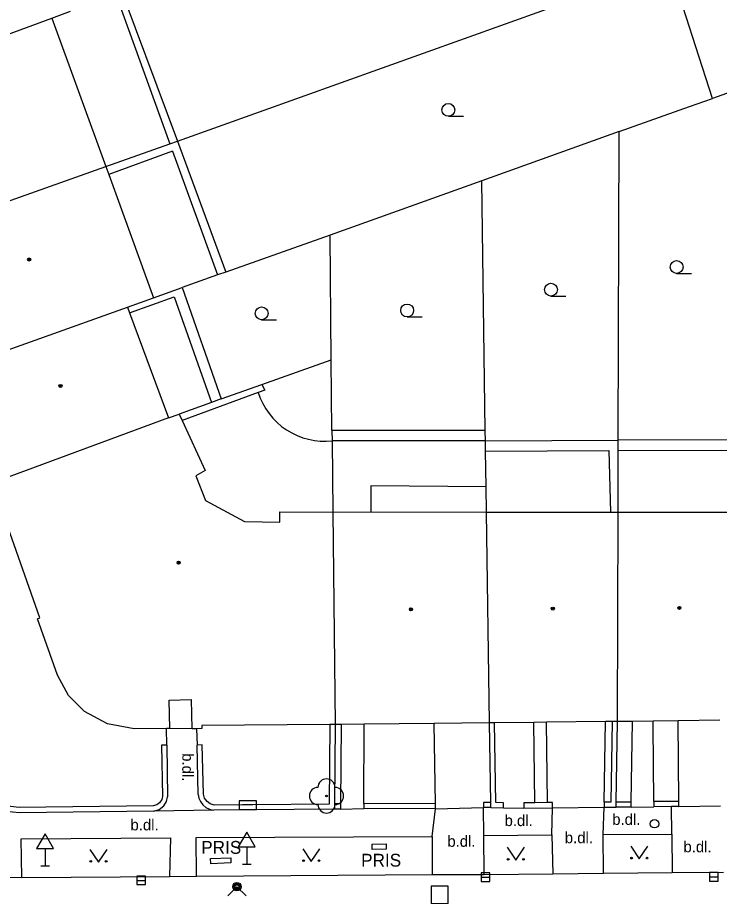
# Model space of a CAD drawing. Extents: x -596229 to -595156, y -1161237 to -1159376.
# Drawn here: x -595961.7 to -595920.7, y -1160892.5 to -1160841.2 of the extents above; entities that cross this region are included whole.
import ezdxf

# ---------------------------------------------------------------- set-up
doc = ezdxf.new("R2010")
doc.units = 0
for name, color, linetype in [('DOP - kresba z DSPS bez souradnic', 7, 'Continuous'), ('DOP - rozhrani ploch obecne', 7, 'Continuous'), ('Level 22', 7, 'Continuous'), ('Level 24', 7, 'Continuous'), ('Level 26', 7, 'Continuous'), ('Level 27', 7, 'Continuous'), ('Level 28', 7, 'Continuous'), ('Level 31', 7, 'Continuous'), ('Level 34', 7, 'Continuous'), ('Level 36', 7, 'Continuous'), ('Level 39', 7, 'Continuous'), ('silnoproud - povrch.  znaky a  RIS  skut. velikost', 7, 'Continuous'), ('TM - budovy zdene_ betonove - NP', 7, 'Continuous'), ('TM - budovy zdene_ betonove - VP', 7, 'Continuous'), ('TM - chodniky - VP', 7, 'Continuous'), ('TM - komunikace - VP', 7, 'Continuous'), ('TM - letecke snimky - pomocna linie', 7, 'Continuous'), ('TM - plot drateny_ kovovy - VP', 7, 'Continuous'), ('TM - podezdivka plotu - VP', 7, 'Continuous'), ('TM - popis objektu', 7, 'Continuous'), ('TM - popis povrchu', 7, 'Continuous'), ('TM - rozhrani mezi zpev. plochami mezi sebou - VP', 7, 'Continuous'), ('TM - rozhrani ploch obecne - VP', 7, 'Continuous'), ('TM - vjezd na pozemek', 7, 'Continuous')]:
    doc.layers.add(name, color=color, linetype=linetype)

msp = doc.modelspace()

# ---------------------------------------------------------------- linework, layer by layer
at = {"layer": 'DOP - kresba z DSPS bez souradnic'}
for points in [[(-595955.77, -1160840.24), (-595952.76, -1160848.54)], [(-595952.61, -1160848.96), (-595956.33, -1160850.32)], [(-595952.61, -1160848.96), (-595949.98, -1160856.19)], [(-595955.11, -1160858.41), (-595952.5, -1160857.47)], [(-595952.5, -1160857.47), (-595950.32, -1160863.64)], [(-595947.38, -1160862.59), (-595947.22, -1160862.93)], [(-595947.6, -1160863.07), (-595952.05, -1160864.69)], [(-595947.22, -1160862.93), (-595947.6, -1160863.07)], [(-595934.33, -1160865.88), (-595943.28, -1160865.89)], [(-595934.32, -1160866.5), (-595927.12, -1160866.46)], [(-595927.12, -1160866.46), (-595927.03, -1160870.05)], [(-595926.57, -1160866.46), (-595920.12, -1160866.43)], [(-595941.03, -1160868.51), (-595941.03, -1160870.04)], [(-595934.29, -1160868.57), (-595941.03, -1160868.51)]]:
    msp.add_lwpolyline(points, dxfattribs=at)
at = {"layer": 'DOP - rozhrani ploch obecne'}
for points in [[(-595952.32, -1160848.38), (-595923.57, -1160838.08)], [(-595921.06, -1160845.88), (-595923.57, -1160838.08)], [(-595955.39, -1160840.11), (-595952.32, -1160848.38)], [(-595919.98, -1160845.49), (-595921.06, -1160845.88)], [(-595922.4, -1160846.36), (-595921.06, -1160845.88)], [(-595926.51, -1160847.82), (-595922.4, -1160846.36)], [(-595926.51, -1160847.82), (-595934.54, -1160850.69)], [(-595926.57, -1160865.85), (-595926.51, -1160847.82)], [(-595956.5, -1160849.86), (-595952.76, -1160848.54)], [(-595952.76, -1160848.54), (-595952.32, -1160848.38)], [(-595952.32, -1160848.38), (-595949.49, -1160856.03)], [(-595934.54, -1160850.69), (-595943.4, -1160853.86)], [(-595934.34, -1160865.29), (-595934.54, -1160850.69)], [(-595943.4, -1160853.86), (-595949.49, -1160856.03)], [(-595943.33, -1160861.16), (-595943.4, -1160853.86)], [(-595949.98, -1160856.19), (-595952.04, -1160856.93)], [(-595949.49, -1160856.03), (-595949.98, -1160856.19)], [(-595953.72, -1160857.53), (-595952.04, -1160856.93)], [(-595952.04, -1160856.93), (-595949.76, -1160863.44)], [(-595947.38, -1160862.59), (-595943.33, -1160861.16)], [(-595943.29, -1160865.29), (-595943.33, -1160861.16)], [(-595949.76, -1160863.44), (-595947.38, -1160862.59)], [(-595950.32, -1160863.64), (-595952.22, -1160864.33)], [(-595949.76, -1160863.44), (-595950.32, -1160863.64)], [(-595934.34, -1160865.29), (-595943.29, -1160865.29)], [(-595943.29, -1160865.29), (-595943.28, -1160865.89)], [(-595934.33, -1160865.88), (-595934.34, -1160865.29)], [(-595943.28, -1160865.89), (-595943.24, -1160870.05)], [(-595934.33, -1160865.88), (-595926.57, -1160865.85)], [(-595934.32, -1160866.5), (-595934.33, -1160865.88)], [(-595919.59, -1160865.82), (-595926.57, -1160865.85)], [(-595926.57, -1160866.46), (-595926.57, -1160865.85)], [(-595934.29, -1160868.57), (-595934.32, -1160866.5)], [(-595926.58, -1160870.05), (-595926.57, -1160866.46)], [(-595934.27, -1160870.05), (-595934.29, -1160868.57)]]:
    msp.add_lwpolyline(points, dxfattribs=at)
at = {"layer": 'Level 22'}
msp.add_circle((-595943.61, -1160886.64), 0.05, dxfattribs=at)
for centre, start, end in [((-595943.61, -1160886.14), 0, 180), ((-595944.11, -1160886.64), 90, 270), ((-595943.11, -1160886.64), 270, 90), ((-595943.61, -1160887.14), 180, 0)]:
    msp.add_arc(centre, 0.5, start, end, dxfattribs=at)
at = {"layer": 'Level 24'}
msp.add_lwpolyline([(-595948.708, -1160887.429), (-595947.708, -1160887.429), (-595947.708, -1160886.929), (-595948.708, -1160886.929)], close=True, dxfattribs=at)
at = {"layer": 'Level 26'}
msp.add_lwpolyline([(-595937.5, -1160892.92), (-595936.5, -1160892.92), (-595936.5, -1160891.92), (-595937.5, -1160891.92)], close=True, dxfattribs=at)
at = {"layer": 'Level 27'}
for p, q in [((-595934.57, -1160891.38), (-595934.07, -1160891.38)), ((-595921.23, -1160891.37), (-595920.73, -1160891.37)), ((-595954.68, -1160891.57), (-595954.18, -1160891.57))]:
    msp.add_line(p, q, dxfattribs=at)
for points in [[(-595954.68, -1160891.82), (-595954.18, -1160891.82), (-595954.18, -1160891.32), (-595954.68, -1160891.32)], [(-595934.57, -1160891.63), (-595934.07, -1160891.63), (-595934.07, -1160891.13), (-595934.57, -1160891.13)], [(-595921.23, -1160891.62), (-595920.73, -1160891.62), (-595920.73, -1160891.12), (-595921.23, -1160891.12)]]:
    msp.add_lwpolyline(points, close=True, dxfattribs=at)
at = {"layer": 'Level 28'}
msp.add_circle((-595924.45, -1160888.26), 0.25, dxfattribs=at)
at = {"layer": 'Level 31'}
msp.add_lwpolyline([(-595949.37, -1160892.47), (-595948.84, -1160891.94), (-595948.31, -1160892.47)], dxfattribs=at)
for radius in [0.25, 0.18, 0.11]:
    msp.add_circle((-595948.84, -1160891.94), radius, dxfattribs=at)
at = {"layer": 'Level 34'}
for p, q in [((-595960.05, -1160889.712), (-595960.05, -1160890.73)), ((-595948.27, -1160889.612), (-595948.27, -1160890.63)), ((-595960.3, -1160890.73), (-595959.8, -1160890.73)), ((-595948.52, -1160890.63), (-595948.02, -1160890.63))]:
    msp.add_line(p, q, dxfattribs=at)
for points in [[(-595948.77, -1160889.612), (-595947.77, -1160889.612), (-595948.27, -1160888.746)], [(-595960.55, -1160889.712), (-595959.55, -1160889.712), (-595960.05, -1160888.846)]]:
    msp.add_lwpolyline(points, close=True, dxfattribs=at)
at = {"layer": 'Level 36'}
for p, q in [((-595936.49, -1160846.925), (-595935.615, -1160846.925)), ((-595923.16, -1160856.105), (-595922.285, -1160856.105)), ((-595930.5, -1160857.425), (-595929.625, -1160857.425)), ((-595947.4, -1160858.815), (-595946.525, -1160858.815)), ((-595938.9, -1160858.645), (-595938.025, -1160858.645))]:
    msp.add_line(p, q, dxfattribs=at)
for points in [[(-595957.43, -1160889.76), (-595956.93, -1160890.51), (-595956.43, -1160889.76)], [(-595945, -1160889.72), (-595944.5, -1160890.47), (-595944, -1160889.72)], [(-595933.05, -1160889.64), (-595932.55, -1160890.39), (-595932.05, -1160889.64)], [(-595925.84, -1160889.57), (-595925.34, -1160890.32), (-595924.84, -1160889.57)]]:
    msp.add_lwpolyline(points, dxfattribs=at)
for centre, radius in [((-595936.49, -1160846.55), 0.375), ((-595923.16, -1160855.73), 0.375), ((-595930.5, -1160857.05), 0.375), ((-595938.9, -1160858.27), 0.375), ((-595947.4, -1160858.44), 0.375), ((-595933, -1160890.34), 0.05), ((-595932.101, -1160890.34), 0.05), ((-595925.79, -1160890.27), 0.05), ((-595924.891, -1160890.27), 0.05), ((-595957.38, -1160890.46), 0.05), ((-595956.481, -1160890.46), 0.05), ((-595944.95, -1160890.42), 0.05), ((-595944.051, -1160890.42), 0.05)]:
    msp.add_circle(centre, radius, dxfattribs=at)
at = {"layer": 'Level 39'}
for centre, radius in [((-595960.98, -1160855.29), 0.09), ((-595960.98, -1160855.29), 0.0398), ((-595959.15, -1160862.68), 0.09), ((-595959.15, -1160862.68), 0.0398), ((-595952.25, -1160873.01), 0.09), ((-595952.25, -1160873.01), 0.0398), ((-595938.68, -1160875.73), 0.09), ((-595938.68, -1160875.73), 0.0398), ((-595930.39, -1160875.69), 0.09), ((-595930.39, -1160875.69), 0.0398), ((-595923, -1160875.65), 0.09), ((-595923, -1160875.65), 0.0398)]:
    msp.add_circle(centre, radius, dxfattribs=at)
at = {"layer": 'silnoproud - povrch.  znaky a  RIS  skut. velikost'}
for points in [[(-595940.95, -1160889.46), (-595940.13, -1160889.44), (-595940.12, -1160889.74), (-595940.94, -1160889.76), (-595940.95, -1160889.46)], [(-595950.38, -1160890.3), (-595949.2, -1160890.25), (-595949.19, -1160890.55), (-595950.36, -1160890.6), (-595950.38, -1160890.3)]]:
    msp.add_lwpolyline(points, dxfattribs=at)
at = {"layer": 'TM - budovy zdene_ betonove - NP'}
for points in [[(-595952.81, -1160881.05), (-595951.5, -1160881.01)], [(-595952.77, -1160882.7), (-595952.81, -1160881.05)], [(-595951.46, -1160882.71), (-595951.5, -1160881.01)]]:
    msp.add_lwpolyline(points, dxfattribs=at)
at = {"layer": 'TM - budovy zdene_ betonove - VP'}
for points in [[(-595959.65, -1160841.19), (-595958.57, -1160840.79)], [(-595971.3, -1160845.48), (-595959.65, -1160841.19)], [(-595959.65, -1160841.19), (-595956.5, -1160849.86)], [(-595968.24, -1160854.02), (-595956.5, -1160849.86)], [(-595956.5, -1160849.86), (-595956.33, -1160850.32)], [(-595956.33, -1160850.32), (-595953.72, -1160857.53)], [(-595955.23, -1160858.08), (-595953.72, -1160857.53)], [(-595965.5, -1160861.74), (-595955.23, -1160858.08)], [(-595955.23, -1160858.08), (-595955.11, -1160858.41)], [(-595955.11, -1160858.41), (-595952.84, -1160864.55)], [(-595952.84, -1160864.55), (-595963.12, -1160868.35)], [(-595952.84, -1160864.55), (-595952.22, -1160864.33)], [(-595952.22, -1160864.33), (-595952.05, -1160864.69)], [(-595952.05, -1160864.69), (-595950.7, -1160867.62)], [(-595950.7, -1160867.62), (-595951.24, -1160867.93)], [(-595951.24, -1160867.93), (-595950.68, -1160869.37)], [(-595950.68, -1160869.37), (-595948.4, -1160870.61)], [(-595946.33, -1160870.64), (-595946.33, -1160870.04)], [(-595946.33, -1160870.04), (-595943.24, -1160870.05)], [(-595943.24, -1160870.05), (-595941.03, -1160870.04)], [(-595943.24, -1160870.05), (-595943.11, -1160882.46)], [(-595941.03, -1160870.04), (-595934.27, -1160870.05)], [(-595934.27, -1160870.05), (-595927.03, -1160870.05)], [(-595934.09, -1160882.36), (-595934.27, -1160870.05)], [(-595927.03, -1160870.05), (-595926.58, -1160870.05)], [(-595926.62, -1160882.29), (-595926.58, -1160870.05)], [(-595926.58, -1160870.05), (-595920.02, -1160870.05)], [(-595948.4, -1160870.61), (-595946.33, -1160870.64)], [(-595960.35, -1160876.24), (-595962.22, -1160870.92)], [(-595960.49, -1160876.29), (-595960.35, -1160876.24)], [(-595959.33, -1160879.59), (-595960.49, -1160876.29)], [(-595958.68, -1160880.77), (-595959.33, -1160879.59)], [(-595957.75, -1160881.7), (-595958.68, -1160880.77)], [(-595956.4, -1160882.43), (-595957.75, -1160881.7)], [(-595954.85, -1160882.72), (-595956.4, -1160882.43)], [(-595943.41, -1160882.46), (-595950.89, -1160882.52)], [(-595950.89, -1160882.52), (-595950.89, -1160882.7)], [(-595943.11, -1160882.46), (-595943.41, -1160882.46)], [(-595942.73, -1160882.46), (-595943.11, -1160882.46)], [(-595941.42, -1160882.44), (-595942.73, -1160882.46)], [(-595937.32, -1160882.4), (-595941.42, -1160882.44)], [(-595934.09, -1160882.36), (-595937.32, -1160882.4)], [(-595933.79, -1160882.36), (-595934.09, -1160882.36)], [(-595931.5, -1160882.34), (-595933.79, -1160882.36)], [(-595930.76, -1160882.33), (-595931.5, -1160882.34)], [(-595927.31, -1160882.29), (-595930.76, -1160882.33)], [(-595926.92, -1160882.29), (-595927.31, -1160882.29)], [(-595926.62, -1160882.29), (-595926.92, -1160882.29)], [(-595925.73, -1160882.28), (-595926.62, -1160882.29)], [(-595924.52, -1160882.27), (-595925.73, -1160882.28)], [(-595923.06, -1160882.25), (-595924.52, -1160882.27)], [(-595920.63, -1160882.22), (-595923.06, -1160882.25)], [(-595952.95, -1160882.7), (-595954.85, -1160882.72)], [(-595952.77, -1160882.7), (-595952.95, -1160882.7)], [(-595951.46, -1160882.71), (-595952.77, -1160882.7)], [(-595951.2, -1160882.71), (-595951.46, -1160882.71)], [(-595950.89, -1160882.7), (-595951.2, -1160882.71)]]:
    msp.add_lwpolyline(points, dxfattribs=at)
at = {"layer": 'TM - chodniky - VP'}
for points in [[(-595961.41, -1160891.4), (-595961.44, -1160889.15), (-595952.72, -1160889.09), (-595952.79, -1160891.34)], [(-595951.21, -1160891.33), (-595951.22, -1160889.07), (-595937.44, -1160889.01)], [(-595937.44, -1160889.01), (-595937.43, -1160891.23)], [(-595934.42, -1160888.95), (-595930.44, -1160888.91)], [(-595934.41, -1160891.22), (-595934.42, -1160888.95)], [(-595930.44, -1160888.91), (-595930.4, -1160891.19)], [(-595927.45, -1160888.89), (-595923.44, -1160888.87)], [(-595927.44, -1160891.16), (-595927.45, -1160888.89)], [(-595923.44, -1160888.87), (-595923.42, -1160891.11)]]:
    msp.add_lwpolyline(points, dxfattribs=at)
at = {"layer": 'TM - komunikace - VP'}
for points in [[(-595961.41, -1160891.4), (-595952.79, -1160891.34)], [(-595952.79, -1160891.34), (-595951.21, -1160891.33)], [(-595951.21, -1160891.33), (-595937.43, -1160891.23)], [(-595937.43, -1160891.23), (-595934.41, -1160891.22)], [(-595934.41, -1160891.22), (-595930.4, -1160891.19)], [(-595930.4, -1160891.19), (-595927.44, -1160891.16)], [(-595927.44, -1160891.16), (-595923.42, -1160891.11)], [(-595923.42, -1160891.11), (-595920.42, -1160891.09)], [(-595962.41, -1160891.39), (-595961.41, -1160891.4)]]:
    msp.add_lwpolyline(points, dxfattribs=at)
at = {"layer": 'TM - letecke snimky - pomocna linie'}
for points in [[(-595947.6, -1160863.07), (-595947.48, -1160863.4), (-595947.33, -1160863.71), (-595947.16, -1160864.02), (-595946.96, -1160864.3), (-595946.74, -1160864.57), (-595946.49, -1160864.82), (-595946.23, -1160865.05), (-595945.94, -1160865.25), (-595945.64, -1160865.43), (-595945.33, -1160865.58), (-595945, -1160865.71), (-595944.67, -1160865.8), (-595944.32, -1160865.87), (-595943.98, -1160865.91), (-595943.63, -1160865.91), (-595943.28, -1160865.89)], [(-595942.77, -1160887.1), (-595942.73, -1160882.46)], [(-595941.43, -1160887.08), (-595941.42, -1160882.44)], [(-595937.25, -1160887.09), (-595937.32, -1160882.4)], [(-595931.45, -1160887.04), (-595931.5, -1160882.34)], [(-595930.7, -1160887.03), (-595930.76, -1160882.33)], [(-595927.39, -1160887), (-595927.31, -1160882.29)], [(-595925.81, -1160887), (-595925.73, -1160882.28)], [(-595924.49, -1160886.97), (-595924.52, -1160882.54), (-595924.52, -1160882.27)], [(-595923.03, -1160886.96), (-595923.06, -1160882.25)]]:
    msp.add_lwpolyline(points, dxfattribs=at)
at = {"layer": 'TM - plot drateny_ kovovy - VP'}
for points in [[(-595953.73, -1160887.22), (-595961.56, -1160887.32), (-595962.57, -1160887.19), (-595963.19, -1160886.88), (-595963.69, -1160886.37), (-595964.02, -1160885.72), (-595968.46, -1160873.24)], [(-595943.41, -1160882.46), (-595943.45, -1160887.11), (-595947.92, -1160887.15)], [(-595933.27, -1160887.34), (-595933.28, -1160887.04), (-595933.72, -1160887.02), (-595933.79, -1160882.36)], [(-595926.92, -1160882.29), (-595927, -1160887), (-595927.39, -1160887)], [(-595950.8, -1160886.54), (-595950.87, -1160883.66), (-595951.17, -1160883.67)], [(-595952.94, -1160883.68), (-595953.24, -1160883.68), (-595953.19, -1160886.67)], [(-595953.19, -1160886.67), (-595953.23, -1160886.85), (-595953.36, -1160887.05), (-595953.52, -1160887.16), (-595953.73, -1160887.22)], [(-595950.17, -1160887.17), (-595950.41, -1160887.1), (-595950.59, -1160886.97), (-595950.74, -1160886.77), (-595950.8, -1160886.54)], [(-595948.52, -1160887.16), (-595950.17, -1160887.17)], [(-595947.92, -1160887.15), (-595948.52, -1160887.16)], [(-595942.77, -1160887.1), (-595943.15, -1160887.1)], [(-595942.77, -1160887.41), (-595942.77, -1160887.1)], [(-595937.25, -1160887.09), (-595941.43, -1160887.08)], [(-595941.43, -1160887.08), (-595941.43, -1160887.38)], [(-595937.25, -1160887.39), (-595937.25, -1160887.09)], [(-595934.02, -1160887.02), (-595934.44, -1160887.02), (-595934.44, -1160887.32)], [(-595931.45, -1160887.04), (-595932.08, -1160887.05), (-595932.08, -1160887.35)], [(-595930.7, -1160887.03), (-595931.45, -1160887.04)], [(-595930.41, -1160887.33), (-595930.41, -1160887.03), (-595930.7, -1160887.03)], [(-595927.39, -1160887), (-595927.39, -1160887.3)], [(-595925.81, -1160887), (-595926.7, -1160887)], [(-595925.81, -1160887.3), (-595925.81, -1160887)], [(-595923.03, -1160886.96), (-595924.49, -1160886.97)], [(-595924.49, -1160886.97), (-595924.49, -1160887.27)], [(-595923.03, -1160887.26), (-595923.03, -1160886.96)]]:
    msp.add_lwpolyline(points, dxfattribs=at)
at = {"layer": 'TM - podezdivka plotu - VP'}
for points in [[(-595943.11, -1160882.46), (-595943.15, -1160887.1)], [(-595934.02, -1160887.02), (-595934.09, -1160882.36)], [(-595926.7, -1160887), (-595926.62, -1160882.29)], [(-595951.1, -1160886.55), (-595951.17, -1160883.67)], [(-595952.94, -1160883.68), (-595952.89, -1160886.7)], [(-595953.7, -1160887.52), (-595953.39, -1160887.44), (-595953.11, -1160887.22), (-595952.95, -1160886.97), (-595952.89, -1160886.7)], [(-595951.1, -1160886.55), (-595951.06, -1160886.76), (-595950.98, -1160886.97), (-595950.84, -1160887.16), (-595950.66, -1160887.31), (-595950.44, -1160887.42), (-595950.2, -1160887.47)], [(-595943.15, -1160887.1), (-595943.15, -1160887.41)], [(-595934.02, -1160887.32), (-595934.02, -1160887.02)], [(-595926.7, -1160887.3), (-595926.7, -1160887)], [(-595923.45, -1160887.26), (-595924.49, -1160887.27)], [(-595923.03, -1160887.26), (-595923.45, -1160887.26)], [(-595961.55, -1160887.62), (-595962.37, -1160887.55), (-595963.11, -1160887.3)], [(-595953.7, -1160887.52), (-595961.55, -1160887.62)], [(-595943.15, -1160887.41), (-595950.2, -1160887.47)], [(-595942.77, -1160887.41), (-595943.15, -1160887.41)], [(-595937.25, -1160887.39), (-595941.43, -1160887.38)], [(-595934.02, -1160887.32), (-595934.44, -1160887.32)], [(-595934.02, -1160887.32), (-595933.27, -1160887.34)], [(-595932.08, -1160887.35), (-595930.41, -1160887.33)], [(-595927.39, -1160887.3), (-595926.7, -1160887.3)], [(-595925.81, -1160887.3), (-595926.7, -1160887.3)]]:
    msp.add_lwpolyline(points, dxfattribs=at)
at = {"layer": 'TM - rozhrani mezi zpev. plochami mezi sebou - VP'}
for points in [[(-595923.44, -1160888.87), (-595923.45, -1160887.26)], [(-595930.44, -1160888.91), (-595930.41, -1160887.33)], [(-595927.45, -1160888.89), (-595927.39, -1160887.3)]]:
    msp.add_lwpolyline(points, dxfattribs=at)
at = {"layer": 'TM - rozhrani ploch obecne - VP'}
for points in [[(-595950.2, -1160887.47), (-595953.7, -1160887.52)], [(-595937.44, -1160889.01), (-595937.25, -1160887.39)], [(-595934.42, -1160888.95), (-595934.44, -1160887.32)]]:
    msp.add_lwpolyline(points, dxfattribs=at)
at = {"layer": 'TM - vjezd na pozemek'}
for points in [[(-595952.94, -1160883.68), (-595952.95, -1160882.7)], [(-595951.2, -1160882.71), (-595951.17, -1160883.67)], [(-595925.81, -1160887.3), (-595924.49, -1160887.27)], [(-595923.03, -1160887.26), (-595920.59, -1160887.22)], [(-595942.77, -1160887.41), (-595941.43, -1160887.38)], [(-595937.25, -1160887.39), (-595934.44, -1160887.32)], [(-595933.27, -1160887.34), (-595932.08, -1160887.35)], [(-595930.41, -1160887.33), (-595927.39, -1160887.3)]]:
    msp.add_lwpolyline(points, dxfattribs=at)

# ---------------------------------------------------------------- texts
at = {"layer": 'TM - popis objektu'}
for p in [(-595950.93, -1160890.02), (-595941.59, -1160890.77)]:
    msp.add_text('PRIS', height=0.75, dxfattribs=at).set_placement(p)
at = {"layer": 'TM - popis povrchu'}
msp.add_text('b.dl.', height=0.65, rotation=269.56, dxfattribs=at).set_placement((-595952.03, -1160884.14))
for p in [(-595933.21, -1160888.4), (-595926.92, -1160888.33), (-595955.06, -1160888.65), (-595929.69, -1160889.4), (-595936.55, -1160889.61), (-595922.76, -1160889.93)]:
    msp.add_text('b.dl.', height=0.65, dxfattribs=at).set_placement(p)

doc.saveas('drawing.dxf')
